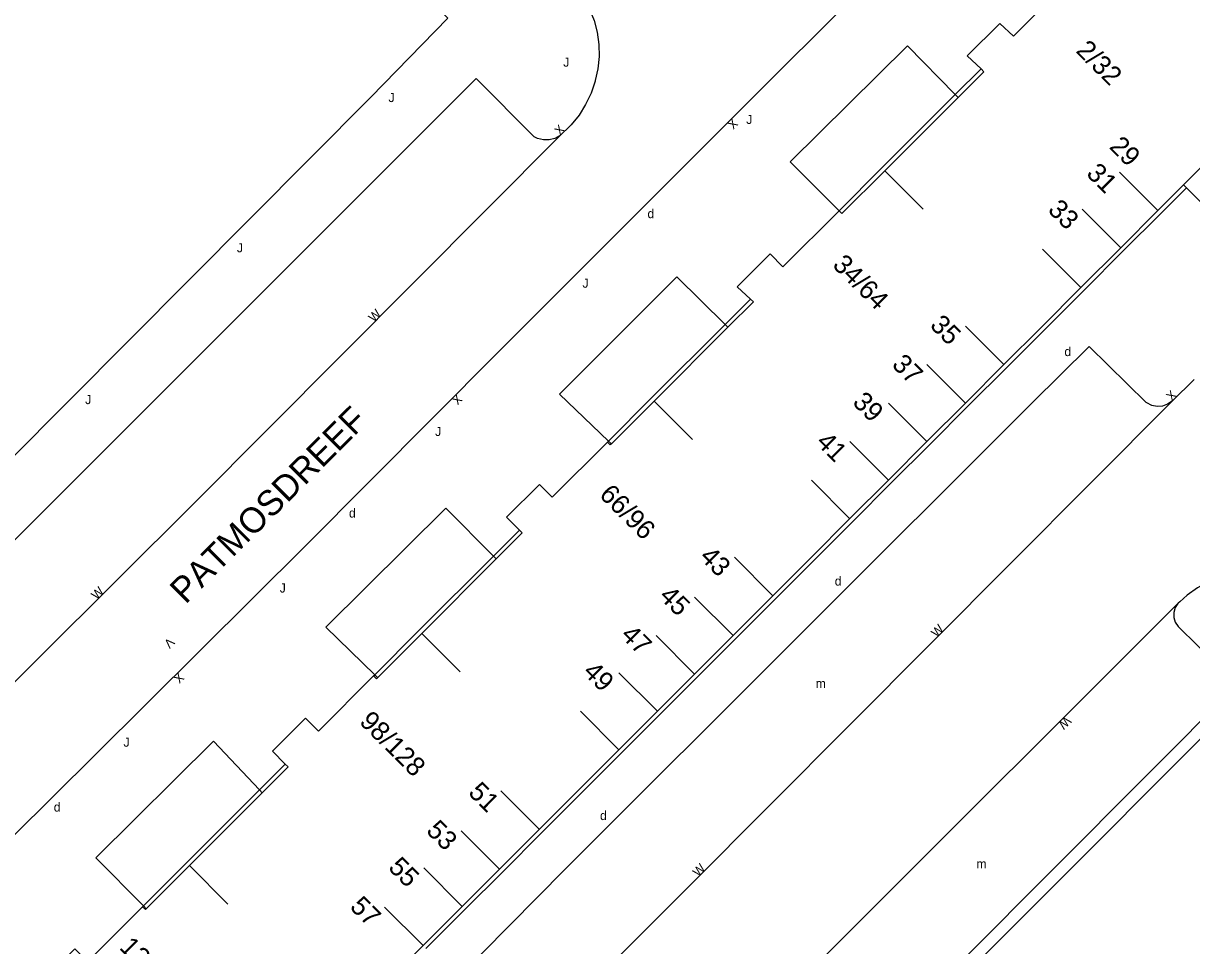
# Model space of a CAD drawing. Extents: x 134999 to 136502, y 457398 to 459002.
# Drawn here: x 136259.7 to 136324, y 458519.9 to 458570.7 of the extents above; entities that cross this region are included whole.
import ezdxf

# ---------------------------------------------------------------- set-up
doc = ezdxf.new("R2010")
doc.units = 0
for name, color, linetype in [('RI_DGTB_15', 7, 'Continuous'), ('RI_DGTB_29', 7, 'Continuous'), ('RI_DGTB_3', 7, 'Continuous'), ('RI_DGTB_30', 7, 'Continuous'), ('RI_DGTB_31', 7, 'Continuous'), ('RI_DGTB_35', 7, 'Continuous'), ('RI_DGTB_36', 7, 'Continuous'), ('RI_DGTB_37', 7, 'Continuous'), ('RI_DGTB_4', 7, 'Continuous'), ('RI_DGTB_43', 7, 'Continuous'), ('RI_DGTB_54', 7, 'Continuous')]:
    doc.layers.add(name, color=color, linetype=linetype)

msp = doc.modelspace()

# ---------------------------------------------------------------- linework, layer by layer
at = {"layer": 'RI_DGTB_15'}
for p, q in [((136323.59, 458561.791), (136325.71, 458563.914)), ((136307.129, 458562.571), (136309.251, 458560.45)), ((136322.177, 458560.377), (136320.056, 458562.498)), ((136320.127, 458558.326), (136318.006, 458560.447)), ((136317.935, 458556.133), (136315.814, 458558.254)), ((136313.694, 458551.889), (136311.573, 458554.01)), ((136311.573, 458549.767), (136309.452, 458551.888)), ((136294.425, 458549.876), (136296.547, 458547.755)), ((136309.452, 458547.645), (136307.331, 458549.766)), ((136307.332, 458545.524), (136305.211, 458547.645)), ((136305.211, 458543.402), (136303.09, 458545.523)), ((136300.969, 458539.158), (136298.848, 458541.279)), ((136298.778, 458536.965), (136296.657, 458539.086)), ((136281.626, 458537.083), (136283.748, 458534.962)), ((136296.657, 458534.843), (136294.536, 458536.964)), ((136294.607, 458532.792), (136292.486, 458534.913)), ((136292.486, 458530.67), (136290.365, 458532.791)), ((136288.104, 458526.285), (136285.983, 458528.406)), ((136285.912, 458524.092), (136283.791, 458526.213)), ((136268.828, 458524.29), (136270.95, 458522.169)), ((136283.862, 458522.041), (136281.741, 458524.162)), ((136281.706, 458519.884), (136279.585, 458522.005))]:
    msp.add_line(p, q, dxfattribs=at)
at = {"layer": 'RI_DGTB_3'}
for p, q in [((136314.214, 458569.987), (136317.265, 458573.044)), ((136311.014, 458566.759), (136312.431, 458568.174)), ((136312.591, 458568.023), (136312.431, 458568.174)), ((136306.974, 458562.726), (136311.014, 458566.759)), ((136304.61, 458560.366), (136306.974, 458562.726)), ((136322.177, 458560.377), (136323.59, 458561.791)), ((136323.746, 458561.635), (136322.333, 458560.221)), ((136323.59, 458561.791), (136323.746, 458561.635)), ((136328.048, 458557.351), (136323.746, 458561.635)), ((136301.518, 458557.28), (136304.61, 458560.366)), ((136320.127, 458558.326), (136322.177, 458560.377)), ((136322.333, 458560.221), (136320.283, 458558.17)), ((136317.935, 458556.133), (136320.127, 458558.326)), ((136320.283, 458558.17), (136318.091, 458555.977)), ((136315.753, 458553.951), (136317.935, 458556.133)), ((136298.337, 458554.097), (136299.731, 458555.49)), ((136318.091, 458555.977), (136315.91, 458553.794)), ((136298.494, 458553.942), (136299.892, 458555.339)), ((136294.269, 458550.032), (136298.337, 458554.097)), ((136298.494, 458553.942), (136294.425, 458549.876)), ((136315.753, 458553.951), (136313.693, 458551.89)), ((136315.91, 458553.794), (136313.85, 458551.733)), ((136313.693, 458551.89), (136311.572, 458549.768)), ((136313.85, 458551.733), (136311.729, 458549.611)), ((136291.916, 458547.68), (136294.269, 458550.032)), ((136311.572, 458549.768), (136309.451, 458547.646)), ((136311.729, 458549.611), (136309.608, 458547.489)), ((136291.856, 458547.62), (136291.916, 458547.68)), ((136309.451, 458547.646), (136307.331, 458545.525)), ((136309.608, 458547.489), (136307.488, 458545.368)), ((136307.331, 458545.525), (136305.21, 458543.403)), ((136307.488, 458545.368), (136305.367, 458543.246)), ((136305.21, 458543.403), (136303.057, 458541.248)), ((136305.367, 458543.246), (136303.214, 458541.091)), ((136285.575, 458541.343), (136287.003, 458542.77)), ((136285.731, 458541.187), (136287.159, 458542.614)), ((136281.47, 458537.239), (136285.575, 458541.343)), ((136285.731, 458541.187), (136281.626, 458537.083)), ((136300.968, 458539.159), (136303.057, 458541.248)), ((136303.214, 458541.091), (136301.125, 458539.002)), ((136298.777, 458536.966), (136300.968, 458539.159)), ((136301.125, 458539.002), (136298.934, 458536.809)), ((136279.035, 458534.806), (136281.47, 458537.239)), ((136296.656, 458534.844), (136298.777, 458536.966)), ((136298.934, 458536.809), (136296.813, 458534.687)), ((136278.974, 458534.745), (136279.035, 458534.806)), ((136294.606, 458532.793), (136296.656, 458534.844)), ((136296.813, 458534.687), (136294.763, 458532.636)), ((136292.485, 458530.671), (136294.606, 458532.793)), ((136294.763, 458532.636), (136292.642, 458530.514)), ((136290.264, 458528.449), (136292.485, 458530.671)), ((136292.642, 458530.514), (136290.421, 458528.292)), ((136272.683, 458528.457), (136274.114, 458529.888)), ((136268.672, 458524.446), (136272.683, 458528.457)), ((136290.264, 458528.449), (136288.102, 458526.287)), ((136272.835, 458528.297), (136268.828, 458524.29)), ((136290.421, 458528.292), (136288.26, 458526.129)), ((136288.102, 458526.287), (136285.91, 458524.094)), ((136288.26, 458526.129), (136286.068, 458523.936)), ((136266.3, 458522.074), (136268.672, 458524.446)), ((136285.91, 458524.094), (136283.86, 458522.043)), ((136286.068, 458523.936), (136284.018, 458521.885)), ((136266.252, 458522.026), (136266.3, 458522.074)), ((136283.86, 458522.043), (136281.704, 458519.886)), ((136284.018, 458521.885), (136281.862, 458519.728)), ((136281.704, 458519.886), (136279.583, 458517.764))]:
    msp.add_line(p, q, dxfattribs=at)
for points in [[(136294.425, 458549.876), (136292.072, 458547.524)], [(136291.856, 458547.62), (136288.814, 458544.58), (136288.108, 458545.288), (136286.297, 458543.478), (136287.003, 458542.77)], [(136292.072, 458547.524), (136292.012, 458547.464), (136291.856, 458547.62)], [(136281.626, 458537.083), (136279.13, 458534.589), (136278.974, 458534.745)], [(136278.974, 458534.745), (136275.933, 458531.705), (136275.227, 458532.413), (136273.408, 458530.595), (136274.114, 458529.888)], [(136272.835, 458528.297), (136274.27, 458529.732), (136274.114, 458529.888)], [(136268.828, 458524.29), (136266.457, 458521.919)], [(136266.252, 458522.026), (136263.219, 458518.993), (136262.513, 458519.7), (136260.696, 458517.883), (136261.402, 458517.176)], [(136266.457, 458521.919), (136266.408, 458521.87), (136266.252, 458522.026)]]:
    msp.add_lwpolyline(points, dxfattribs=at)
at = {"layer": 'RI_DGTB_4'}
for p, q in [((136311.168, 458566.602), (136312.591, 458568.023)), ((136311.168, 458566.602), (136307.129, 458562.571)), ((136299.731, 458555.49), (136299.892, 458555.339)), ((136287.003, 458542.77), (136287.159, 458542.614))]:
    msp.add_line(p, q, dxfattribs=at)
for points in [[(136314.214, 458569.987), (136313.473, 458570.685), (136311.676, 458568.891), (136312.431, 458568.174)], [(136307.129, 458562.571), (136304.762, 458560.208), (136304.61, 458560.366)], [(136301.518, 458557.28), (136300.821, 458557.991), (136298.997, 458556.179), (136299.731, 458555.49)]]:
    msp.add_lwpolyline(points, dxfattribs=at)
at = {"layer": 'RI_DGTB_54'}
for p, q in [((136311.014, 458566.759), (136311.168, 458566.602)), ((136298.337, 458554.097), (136298.494, 458553.942)), ((136291.916, 458547.68), (136292.072, 458547.524)), ((136285.575, 458541.343), (136285.731, 458541.187)), ((136279.035, 458534.806), (136279.191, 458534.652)), ((136272.683, 458528.457), (136272.835, 458528.297)), ((136266.3, 458522.074), (136266.457, 458521.919))]:
    msp.add_line(p, q, dxfattribs=at)
for points in [[(136258.677, 458546.698), (136258.853, 458546.524), (136278.822, 458566.622), (136283.06, 458570.969), (136254.236, 458599.711)], [(136319.243, 458585.983), (136285.799, 458552.544), (136275.222, 458541.911), (136263.608, 458530.356), (136252.313, 458519.169), (136237.258, 458504.102), (136237.223, 458504.065), (136236.73, 458503.483), (136236.301, 458502.852), (136235.94, 458502.18), (136235.651, 458501.474), (136235.644, 458501.443), (136235.53, 458500.786), (136235.496, 458500.12), (136235.546, 458499.394), (136235.637, 458498.725), (136235.807, 458498.072), (136236.053, 458497.444), (136236.371, 458496.849), (136236.757, 458496.296), (136237.206, 458495.792), (136240.973, 458492.059)], [(136284.663, 458578.118), (136284.864, 458577.981), (136285.023, 458577.796), (136289.713, 458573.107), (136290.163, 458572.608), (136290.55, 458572.059), (136290.87, 458571.468), (136291.117, 458570.844), (136291.288, 458570.194), (136291.381, 458569.529), (136291.394, 458568.857), (136291.327, 458568.189), (136291.181, 458567.533), (136291.172, 458567.502), (136290.95, 458566.846), (136290.655, 458566.219), (136290.289, 458565.631), (136289.857, 458565.088), (136289.808, 458565.034), (136289.252, 458564.5)], [(136311.014, 458566.759), (136308.384, 458569.448), (136301.925, 458563.056), (136304.61, 458560.366)], [(136289.252, 458564.5), (136288.966, 458564.346), (136288.65, 458564.266), (136288.325, 458564.265), (136288.009, 458564.344), (136287.812, 458564.439), (136284.628, 458567.646), (136256.92, 458539.957), (136250.845, 458533.936), (136245.196, 458528.302), (136233.4, 458516.428), (136236.501, 458513.307), (136236.65, 458513.045), (136236.724, 458512.752), (136236.72, 458512.451), (136236.637, 458512.161), (136236.481, 458511.903), (136236.471, 458511.891)], [(136289.252, 458564.5), (136269.136, 458544.298), (136251.91, 458527.153), (136236.471, 458511.891)], [(136298.337, 458554.097), (136295.675, 458556.715), (136289.209, 458550.265), (136291.916, 458547.68)], [(136322.955, 458549.871), (136322.71, 458549.701), (136322.428, 458549.603), (136322.13, 458549.582), (136321.838, 458549.641), (136321.571, 458549.775), (136321.531, 458549.804), (136318.38, 458552.891), (136315.243, 458549.792), (136289.532, 458524.09), (136281.891, 458516.372), (136264.083, 458498.572), (136254.615, 458489.161), (136257.791, 458485.941), (136257.939, 458485.698), (136258.013, 458485.423), (136258.009, 458485.139), (136257.926, 458484.867), (136257.771, 458484.628), (136257.753, 458484.608)], [(136322.955, 458549.871), (136324.167, 458551.072)], [(136322.955, 458549.871), (136296.344, 458523.137), (136272.85, 458499.619), (136257.753, 458484.608)], [(136285.575, 458541.343), (136282.947, 458543.975), (136276.349, 458537.417), (136279.035, 458534.806)], [(136332.303, 458538.323), (136331.815, 458538.761), (136331.308, 458539.229), (136330.75, 458539.636), (136330.149, 458539.975), (136329.513, 458540.243), (136328.85, 458540.435), (136328.17, 458540.55), (136327.739, 458540.581), (136327.028, 458540.539), (136326.326, 458540.418), (136325.641, 458540.219), (136324.984, 458539.945), (136324.361, 458539.598), (136323.781, 458539.184), (136323.372, 458538.826), (136323.286, 458538.742)], [(136323.286, 458538.742), (136323.277, 458538.732), (136323.127, 458538.501), (136323.049, 458538.237), (136323.051, 458537.961), (136323.13, 458537.697), (136323.282, 458537.467), (136326.529, 458534.259), (136291.261, 458498.842), (136287.337, 458502.758)], [(136323.286, 458538.742), (136304.902, 458520.361), (136287.337, 458502.758)], [(136349.904, 458511.901), (136327.534, 458534.286), (136299.084, 458505.801), (136299.179, 458505.7)], [(136272.683, 458528.457), (136270.15, 458531.14), (136263.672, 458524.715), (136266.3, 458522.074)]]:
    msp.add_lwpolyline(points, dxfattribs=at)

# ---------------------------------------------------------------- texts
at = {"layer": 'RI_DGTB_29'}
for p in [(136294.06, 458559.955), (136317.024, 458552.358), (136277.62, 458543.465), (136304.376, 458539.716), (136261.362, 458527.268), (136291.447, 458526.801)]:
    msp.add_text('d', height=0.5, dxfattribs=at).set_placement(p)
at = {"layer": 'RI_DGTB_30'}
for s, rotation, p in [('X', 45.2079, (136289.238, 458564.479)), ('X', 225.2079, (136298.738, 458565.479)), ('W', 45.2079, (136278.988, 458554.192)), ('X', 45.28261, (136322.936, 458549.849)), ('X', 225.2079, (136283.558, 458550.292)), ('W', 45.2079, (136263.722, 458538.907)), ('W', 45.28261, (136309.98, 458536.828)), ('V', 225.2079, (136267.707, 458536.887)), ('X', 225.2079, (136268.232, 458534.958)), ('W', 225.11545, (136317.093, 458532.551)), ('W', 45.28261, (136296.851, 458523.644))]:
    msp.add_text(s, height=0.5, rotation=rotation, dxfattribs=at).set_placement(p)
at = {"layer": 'RI_DGTB_31'}
for p in [(136289.424, 458568.297), (136279.797, 458566.349), (136299.501, 458565.144), (136271.447, 458558.072), (136290.48, 458556.123), (136263.09, 458549.713), (136282.365, 458547.954), (136273.806, 458539.334), (136265.202, 458530.84)]:
    msp.add_text('J', height=0.5, dxfattribs=at).set_placement(p)
at = {"layer": 'RI_DGTB_35'}
msp.add_text('2/32', height=1.054, rotation=314.9922, dxfattribs=at).set_placement((136317.606, 458569.128))
at = {"layer": 'RI_DGTB_36'}
for s, rotation, p in [('29', 315.0154, (136319.445, 458563.837)), ('31', 315.0154, (136318.178, 458562.355)), ('33', 315.0154, (136316.058, 458560.357)), ('34/64', 314.9922, (136304.2, 458557.321)), ('35', 315.0154, (136309.566, 458553.997)), ('37', 315.0154, (136307.468, 458551.834)), ('39', 315.0154, (136305.301, 458549.757)), ('41', 315.0154, (136303.298, 458547.555)), ('66/96', 314.9922, (136291.353, 458544.662)), ('43', 315.0154, (136296.882, 458541.242)), ('45', 315.0154, (136294.649, 458539.073)), ('47', 315.0154, (136292.533, 458536.928)), ('49', 315.0154, (136290.455, 458534.905)), ('98/128', 314.9922, (136278.142, 458532.165)), ('51', 315.0154, (136284.141, 458528.262)), ('53', 315.0154, (136281.826, 458526.158)), ('55', 315.0154, (136279.733, 458524.131)), ('57', 315.0154, (136277.619, 458521.968)), ('130/160', 314.9922, (136264.93, 458519.735))]:
    msp.add_text(s, height=1.054, rotation=rotation, dxfattribs=at).set_placement(p)
at = {"layer": 'RI_DGTB_37'}
msp.add_text('PATMOSDREEF', height=1.4, rotation=44.92025, dxfattribs=at).set_placement((136268.617, 458538.652))
at = {"layer": 'RI_DGTB_43'}
for p in [(136303.324, 458534.073), (136312.175, 458524.14)]:
    msp.add_text('m', height=0.5, dxfattribs=at).set_placement(p)

doc.saveas('drawing.dxf')
